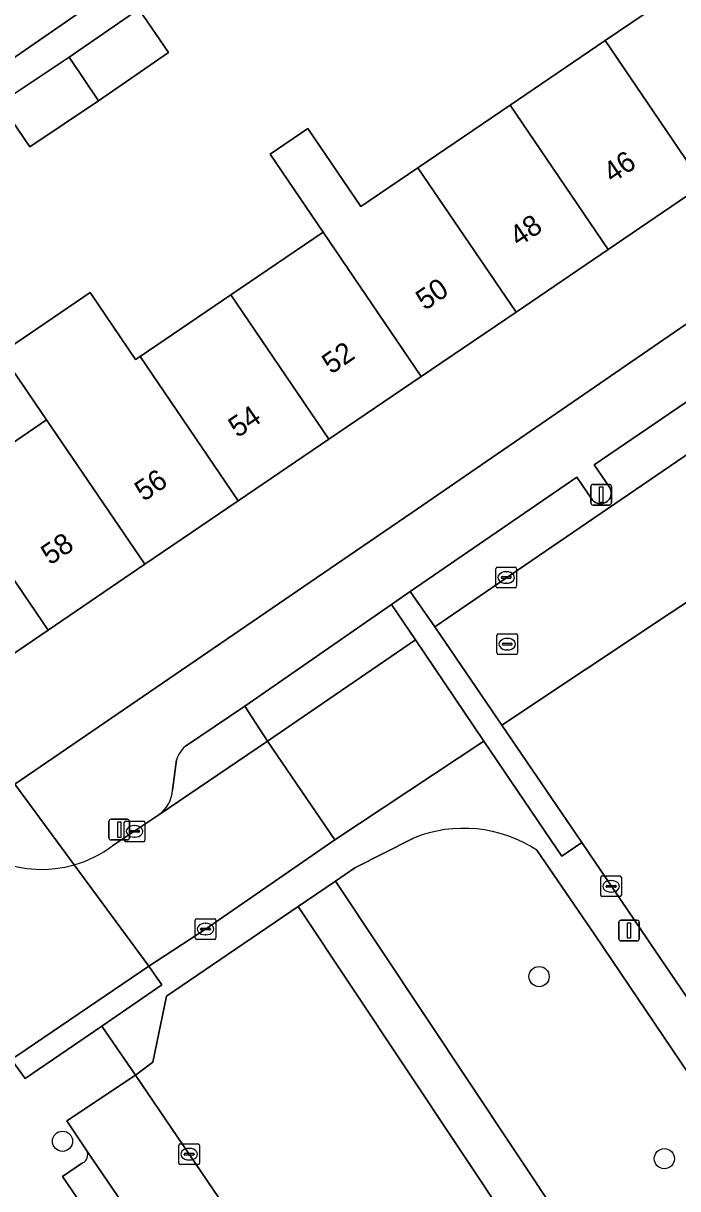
# Model space of a CAD drawing. Extents: x 157445 to 158888, y 383061 to 384688.
# Drawn here: x 158177.3 to 158208.9, y 383663.1 to 383719.4 of the extents above; entities that cross this region are included whole.
import ezdxf

# ---------------------------------------------------------------- set-up
doc = ezdxf.new("R2010")
doc.units = 0
for name, color, linetype in [('IMGEO_Boom', 7, 'Continuous'), ('IMGEO_Erf', 7, 'Continuous'), ('IMGEO_Groenvoorziening', 7, 'Continuous'), ('IMGEO_Kolk', 7, 'Continuous'), ('IMGEO_Lichtmast', 7, 'Continuous'), ('IMGEO_Pand', 7, 'Continuous'), ('IMGEO_Pand_nummerreeks', 7, 'Continuous'), ('IMGEO_Parkeervlak_open', 7, 'Continuous'), ('IMGEO_Rijbaan_lokaal_open', 7, 'Continuous'), ('IMGEO_Rioolput', 7, 'Continuous'), ('IMGEO_Voetpad_open', 7, 'Continuous')]:
    doc.layers.add(name, color=color, linetype=linetype)

msp = doc.modelspace()

# ---------------------------------------------------------------- linework, layer by layer
at = {"layer": 'IMGEO_Boom'}
for centre in [(158202.206, 383673.33), (158179.169, 383665.362), (158208.261, 383664.52)]:
    msp.add_circle(centre, 0.489, dxfattribs=at)
at = {"layer": 'IMGEO_Erf'}
for points in [[(158164.503, 383722.59), (158167.678, 383717.963), (158170.7, 383713.558), (158180.923, 383720.622)], [(158173.727, 383697.078), (158178.402, 383700.257), (158176.203, 383703.492), (158180.506, 383706.418), (158182.705, 383703.183), (158182.916, 383703.326), (158187.301, 383706.308), (158191.764, 383709.343), (158189.2, 383713.114), (158191.034, 383714.361), (158193.597, 383710.589), (158196.344, 383712.457), (158200.803, 383715.489), (158205.394, 383718.611), (158209.762, 383721.581)], [(158182.857, 383720.133), (158184.286, 383718.03), (158180.916, 383715.7), (158177.592, 383713.47), (158176.155, 383715.584)]]:
    msp.add_lwpolyline(points, dxfattribs=at)
msp.add_lwpolyline([(158176.861, 383682.64), (158193.331, 383693.908), (158196.068, 383695.781), (158221.993, 383713.615), (158219.171, 383717.767), (158214.51, 383714.598), (158210.142, 383711.627), (158205.551, 383708.506), (158201.092, 383705.474), (158196.512, 383702.359), (158192.049, 383699.324), (158187.664, 383696.342), (158183.15, 383693.273), (158178.475, 383690.095), (158173.87, 383686.963)], close=True, dxfattribs=at)
at = {"layer": 'IMGEO_Groenvoorziening'}
msp.add_lwpolyline([(158196.139, 383680.032), (158193.308, 383678.59), (158192.371, 383677.952), (158205.321, 383658.446), (158212.788, 383663.669), (158204.898, 383675.353), (158202.101, 383679.447)], dxfattribs=at)
msp.add_lwpolyline([(158203.531, 383657.208), (158190.562, 383676.72), (158184.202, 383672.389), (158183.534, 383669.193), (158182.697, 383668.557), (158194.546, 383651.117)], close=True, dxfattribs=at)
msp.add_arc((158198.56, 383674.031), 6.471, 56.8207, 111.9713, dxfattribs=at)
at = {"layer": 'IMGEO_Kolk'}
for p, q in [((158200.12, 383692.209), (158200.12, 383693.061)), ((158200.195, 383693.135), (158201.047, 383693.135)), ((158200.608, 383692.915), (158200.633, 383692.915)), ((158201.121, 383693.061), (158201.121, 383692.209)), ((158200.379, 383692.629), (158200.379, 383692.641)), ((158200.817, 383692.592), (158200.419, 383692.592)), ((158200.422, 383692.678), (158200.82, 383692.678)), ((158200.631, 383692.355), (158200.606, 383692.355)), ((158200.863, 383692.641), (158200.863, 383692.629)), ((158201.047, 383692.135), (158200.195, 383692.135)), ((158182.154, 383679.929), (158182.154, 383680.781)), ((158182.229, 383680.855), (158183.081, 383680.855)), ((158182.413, 383680.349), (158182.413, 383680.361)), ((158182.456, 383680.398), (158182.854, 383680.398)), ((158182.642, 383680.635), (158182.667, 383680.635)), ((158182.897, 383680.361), (158182.897, 383680.349)), ((158183.155, 383680.781), (158183.155, 383679.929)), ((158183.081, 383679.855), (158182.229, 383679.855)), ((158182.851, 383680.312), (158182.453, 383680.312)), ((158182.665, 383680.075), (158182.64, 383680.075)), ((158205.187, 383677.27), (158205.187, 383678.122)), ((158205.262, 383678.196), (158206.114, 383678.196)), ((158206.188, 383678.122), (158206.188, 383677.27)), ((158205.446, 383677.69), (158205.446, 383677.702)), ((158205.884, 383677.653), (158205.486, 383677.653)), ((158205.489, 383677.739), (158205.887, 383677.739)), ((158205.675, 383677.976), (158205.7, 383677.976)), ((158205.93, 383677.702), (158205.93, 383677.69)), ((158206.114, 383677.196), (158205.262, 383677.196)), ((158205.698, 383677.416), (158205.673, 383677.416)), ((158185.583, 383675.203), (158185.583, 383676.055)), ((158185.658, 383676.129), (158186.51, 383676.129)), ((158186.071, 383675.909), (158186.096, 383675.909)), ((158186.584, 383676.055), (158186.584, 383675.203)), ((158185.842, 383675.623), (158185.842, 383675.635)), ((158186.28, 383675.586), (158185.882, 383675.586)), ((158185.885, 383675.672), (158186.283, 383675.672)), ((158186.094, 383675.349), (158186.069, 383675.349)), ((158186.326, 383675.635), (158186.326, 383675.623)), ((158186.51, 383675.129), (158185.658, 383675.129)), ((158184.79, 383664.31), (158184.79, 383665.162)), ((158184.865, 383665.236), (158185.717, 383665.236)), ((158185.791, 383665.162), (158185.791, 383664.31)), ((158185.049, 383664.73), (158185.049, 383664.742)), ((158185.487, 383664.693), (158185.089, 383664.693)), ((158185.092, 383664.779), (158185.49, 383664.779)), ((158185.278, 383665.016), (158185.303, 383665.016)), ((158185.533, 383664.742), (158185.533, 383664.73)), ((158185.717, 383664.236), (158184.865, 383664.236)), ((158185.301, 383664.456), (158185.276, 383664.456))]:
    msp.add_line(p, q, dxfattribs=at)
for points in [[(158200.12, 383692.209), (158200.12, 383693.061)], [(158200.195, 383693.135), (158201.047, 383693.135)], [(158201.121, 383693.061), (158201.121, 383692.209)], [(158201.047, 383692.135), (158200.195, 383692.135)], [(158182.154, 383679.929), (158182.154, 383680.781)], [(158182.229, 383680.855), (158183.081, 383680.855)], [(158183.155, 383680.781), (158183.155, 383679.929)], [(158183.081, 383679.855), (158182.229, 383679.855)], [(158205.187, 383677.27), (158205.187, 383678.122)], [(158205.262, 383678.196), (158206.114, 383678.196)], [(158206.188, 383678.122), (158206.188, 383677.27)], [(158206.114, 383677.196), (158205.262, 383677.196)], [(158185.583, 383675.203), (158185.583, 383676.055)], [(158185.658, 383676.129), (158186.51, 383676.129)], [(158186.584, 383676.055), (158186.584, 383675.203)], [(158186.51, 383675.129), (158185.658, 383675.129)], [(158184.79, 383664.31), (158184.79, 383665.162)], [(158184.865, 383665.236), (158185.717, 383665.236)], [(158185.791, 383665.162), (158185.791, 383664.31)], [(158185.717, 383664.236), (158184.865, 383664.236)]]:
    msp.add_lwpolyline(points, dxfattribs=at)
for centre, radius, start, end in [((158200.197, 383693.059), 0.0765, 91.552, 178.448), ((158200.197, 383693.059), 0.0765, 91.552, 178.448), ((158201.045, 383693.059), 0.0765, 1.552, 88.448), ((158201.045, 383693.059), 0.0765, 1.552, 88.448), ((158200.197, 383692.211), 0.0765, 181.552, 268.448), ((158200.197, 383692.211), 0.0765, 181.552, 268.448), ((158200.419, 383692.638), 0.0403, 85.8775, 175.7526), ((158200.416, 383692.628), 0.0366, 178.938, 274.7102), ((158200.82, 383692.635), 0.043, 264.8664, 352.4533), ((158200.824, 383692.64), 0.0386, 1.7309, 96.639), ((158201.045, 383692.211), 0.0765, 271.552, 358.448), ((158201.045, 383692.211), 0.0765, 271.552, 358.448), ((158182.231, 383680.779), 0.0765, 91.552, 178.448), ((158182.231, 383680.779), 0.0765, 91.552, 178.448), ((158182.453, 383680.358), 0.0403, 85.8775, 175.7526), ((158182.45, 383680.348), 0.0366, 178.938, 274.7102), ((158182.854, 383680.355), 0.043, 264.8664, 352.4533), ((158182.858, 383680.36), 0.0386, 1.7309, 96.639), ((158183.079, 383680.779), 0.0765, 1.552, 88.448), ((158183.079, 383680.779), 0.0765, 1.552, 88.448), ((158182.231, 383679.931), 0.0765, 181.552, 268.448), ((158182.231, 383679.931), 0.0765, 181.552, 268.448), ((158183.079, 383679.931), 0.0765, 271.552, 358.448), ((158183.079, 383679.931), 0.0765, 271.552, 358.448), ((158205.264, 383678.12), 0.0765, 91.552, 178.448), ((158205.264, 383678.12), 0.0765, 91.552, 178.448), ((158206.112, 383678.12), 0.0765, 1.552, 88.448), ((158206.112, 383678.12), 0.0765, 1.552, 88.448), ((158205.486, 383677.699), 0.0403, 85.8775, 175.7526), ((158205.483, 383677.689), 0.0366, 178.938, 274.7102), ((158205.887, 383677.696), 0.043, 264.8664, 352.4533), ((158205.891, 383677.701), 0.0386, 1.7309, 96.639), ((158205.264, 383677.272), 0.0765, 181.552, 268.448), ((158205.264, 383677.272), 0.0765, 181.552, 268.448), ((158206.112, 383677.272), 0.0765, 271.552, 358.448), ((158206.112, 383677.272), 0.0765, 271.552, 358.448), ((158185.66, 383676.053), 0.0765, 91.552, 178.448), ((158185.66, 383676.053), 0.0765, 91.552, 178.448), ((158186.508, 383676.053), 0.0765, 1.552, 88.448), ((158186.508, 383676.053), 0.0765, 1.552, 88.448), ((158185.882, 383675.632), 0.0403, 85.8775, 175.7526), ((158185.879, 383675.622), 0.0366, 178.938, 274.7102), ((158186.283, 383675.629), 0.043, 264.8664, 352.4533), ((158186.287, 383675.634), 0.0386, 1.7309, 96.639), ((158185.66, 383675.205), 0.0765, 181.552, 268.448), ((158185.66, 383675.205), 0.0765, 181.552, 268.448), ((158186.508, 383675.205), 0.0765, 271.552, 358.448), ((158186.508, 383675.205), 0.0765, 271.552, 358.448), ((158184.867, 383665.16), 0.0765, 91.552, 178.448), ((158184.867, 383665.16), 0.0765, 91.552, 178.448), ((158185.715, 383665.16), 0.0765, 1.552, 88.448), ((158185.715, 383665.16), 0.0765, 1.552, 88.448), ((158185.089, 383664.739), 0.0403, 85.8775, 175.7526), ((158185.086, 383664.729), 0.0366, 178.938, 274.7102), ((158185.49, 383664.736), 0.043, 264.8664, 352.4533), ((158185.494, 383664.741), 0.0386, 1.7309, 96.639), ((158184.867, 383664.312), 0.0765, 181.552, 268.448), ((158184.867, 383664.312), 0.0765, 181.552, 268.448), ((158185.715, 383664.312), 0.0765, 271.552, 358.448), ((158185.715, 383664.312), 0.0765, 271.552, 358.448)]:
    msp.add_arc(centre, radius, start, end, dxfattribs=at)
for centre, major_axis, ratio, start_param, end_param in [((158200.607, 383692.635), (-0.387, 0.002), 0.722429, 4.712389, 7.853982), ((158200.632, 383692.635), (-0.39, 0.002), 0.717154, 1.570796, 4.712389), ((158182.641, 383680.355), (-0.387, 0.002), 0.722429, 4.712389, 7.853982), ((158182.666, 383680.355), (-0.39, 0.002), 0.717154, 1.570796, 4.712389), ((158205.674, 383677.696), (-0.387, 0.002), 0.722429, 4.712389, 7.853982), ((158205.699, 383677.696), (-0.39, 0.002), 0.717154, 1.570796, 4.712389), ((158186.07, 383675.629), (-0.387, 0.002), 0.722429, 4.712389, 7.853982), ((158186.095, 383675.629), (-0.39, 0.002), 0.717154, 1.570796, 4.712389), ((158185.277, 383664.736), (-0.387, 0.002), 0.722429, 4.712389, 7.853982), ((158185.302, 383664.736), (-0.39, 0.002), 0.717154, 1.570796, 4.712389)]:
    msp.add_ellipse(centre, major_axis=major_axis, ratio=ratio, start_param=start_param, end_param=end_param, dxfattribs=at)
at = {"layer": 'IMGEO_Lichtmast'}
for p, q in [((158204.714, 383696.242), (158204.714, 383697.042)), ((158204.714, 383697.042), (158204.714, 383696.242)), ((158204.814, 383697.142), (158205.604, 383697.142)), ((158205.604, 383697.142), (158204.814, 383697.142)), ((158205.704, 383697.042), (158205.704, 383696.242)), ((158205.704, 383696.242), (158205.704, 383697.042)), ((158205.604, 383696.142), (158204.814, 383696.142)), ((158204.814, 383696.142), (158205.604, 383696.142)), ((158181.516, 383680.937), (158182.306, 383680.937)), ((158182.306, 383680.937), (158181.516, 383680.937)), ((158181.416, 383680.037), (158181.416, 383680.837)), ((158181.416, 383680.837), (158181.416, 383680.037)), ((158182.406, 383680.837), (158182.406, 383680.037)), ((158182.406, 383680.037), (158182.406, 383680.837)), ((158182.306, 383679.937), (158181.516, 383679.937)), ((158181.516, 383679.937), (158182.306, 383679.937)), ((158206.06, 383675.155), (158206.06, 383675.955)), ((158206.06, 383675.955), (158206.06, 383675.155)), ((158206.16, 383676.055), (158206.95, 383676.055)), ((158206.95, 383676.055), (158206.16, 383676.055)), ((158207.05, 383675.955), (158207.05, 383675.155)), ((158207.05, 383675.155), (158207.05, 383675.955)), ((158206.95, 383675.055), (158206.16, 383675.055)), ((158206.16, 383675.055), (158206.95, 383675.055))]:
    msp.add_line(p, q, dxfattribs=at)
for points in [[(158205.134, 383697.017), (158205.284, 383697.017), (158205.284, 383696.267), (158205.134, 383696.267), (158205.134, 383697.017)], [(158181.836, 383680.812), (158181.986, 383680.812), (158181.986, 383680.062), (158181.836, 383680.062), (158181.836, 383680.812)], [(158206.48, 383675.93), (158206.63, 383675.93), (158206.63, 383675.18), (158206.48, 383675.18), (158206.48, 383675.93)]]:
    msp.add_lwpolyline(points, dxfattribs=at)
for centre, start, end in [((158204.814, 383697.042), 90, 180), ((158204.814, 383697.042), 90, 180), ((158205.604, 383697.042), 0, 90), ((158205.604, 383697.042), 360, 90), ((158204.814, 383696.242), 180, 270), ((158204.814, 383696.242), 180, 270), ((158205.604, 383696.242), 270, 0), ((158205.604, 383696.242), 270, 0), ((158181.516, 383680.837), 90, 180), ((158181.516, 383680.837), 90, 180), ((158182.306, 383680.837), 0, 90), ((158182.306, 383680.837), 360, 90), ((158181.516, 383680.037), 180, 270), ((158181.516, 383680.037), 180, 270), ((158182.306, 383680.037), 270, 0), ((158182.306, 383680.037), 270, 0), ((158206.16, 383675.955), 90, 180), ((158206.16, 383675.955), 90, 180), ((158206.95, 383675.955), 0, 90), ((158206.95, 383675.955), 360, 90), ((158206.16, 383675.155), 180, 270), ((158206.16, 383675.155), 180, 270), ((158206.95, 383675.155), 270, 0), ((158206.95, 383675.155), 270, 0)]:
    msp.add_arc(centre, 0.1, start, end, dxfattribs=at)
at = {"layer": 'IMGEO_Pand'}
for points in [[(158214.51, 383714.598), (158209.762, 383721.581), (158205.394, 383718.611), (158210.142, 383711.627)], [(158182.857, 383720.133), (158179.486, 383717.803), (158180.916, 383715.7), (158184.286, 383718.03)], [(158205.394, 383718.611), (158200.803, 383715.489), (158205.551, 383708.506), (158210.142, 383711.627)], [(158180.916, 383715.7), (158179.486, 383717.803), (158176.155, 383715.584), (158177.592, 383713.47)], [(158205.551, 383708.506), (158200.803, 383715.489), (158196.344, 383712.457), (158201.092, 383705.474)], [(158196.344, 383712.457), (158193.597, 383710.589), (158191.034, 383714.361), (158189.2, 383713.114), (158191.764, 383709.343), (158196.512, 383702.359), (158201.092, 383705.474)], [(158191.764, 383709.343), (158187.301, 383706.308), (158192.049, 383699.324), (158196.512, 383702.359)], [(158182.916, 383703.326), (158182.705, 383703.183), (158180.506, 383706.418), (158176.203, 383703.492), (158178.402, 383700.257), (158183.15, 383693.273), (158187.664, 383696.342)], [(158187.301, 383706.308), (158182.916, 383703.326), (158187.664, 383696.342), (158192.049, 383699.324)], [(158178.402, 383700.257), (158173.727, 383697.078), (158178.475, 383690.095), (158183.15, 383693.273)], [(158173.727, 383697.078), (158169.122, 383693.946), (158173.87, 383686.963), (158178.475, 383690.095)]]:
    msp.add_lwpolyline(points, close=True, dxfattribs=at)
at = {"layer": 'IMGEO_Parkeervlak_open'}
for points in [[(158220.238, 383708.575), (158204.863, 383698.086), (158205.608, 383696.998), (158205.622, 383696.975), (158205.643, 383696.934), (158205.66, 383696.891), (158205.674, 383696.847), (158205.683, 383696.802), (158205.689, 383696.757), (158205.69, 383696.711), (158205.687, 383696.665), (158205.68, 383696.619), (158205.669, 383696.574), (158205.654, 383696.531), (158205.636, 383696.489), (158205.613, 383696.448), (158205.587, 383696.41), (158205.558, 383696.375), (158205.526, 383696.342), (158205.491, 383696.312), (158205.453, 383696.286), (158205.413, 383696.263), (158205.371, 383696.243), (158205.328, 383696.228), (158205.283, 383696.216), (158205.238, 383696.208), (158205.192, 383696.205), (158205.146, 383696.205), (158205.1, 383696.21), (158205.055, 383696.218), (158205.011, 383696.231), (158204.968, 383696.248), (158204.927, 383696.268), (158204.887, 383696.292), (158204.85, 383696.32), (158204.816, 383696.35), (158204.784, 383696.384), (158204.756, 383696.42), (158204.032, 383697.495), (158195.982, 383691.956), (158197.162, 383690.25), (158201.501, 383693.223), (158211.561, 383700.09)], [(158183.829, 383681.158), (158189.079, 383684.713), (158187.976, 383686.406), (158185.108, 383684.476)], [(158184.687, 383683.815), (158184.485, 383682.348)], [(158193.044, 383646.255), (158180.345, 383664.898)], [(158180.137, 383664.316), (158179.176, 383663.661), (158191.477, 383645.613), (158192.448, 383646.284)]]:
    msp.add_lwpolyline(points, dxfattribs=at)
for centre, radius, start, end in [((158186.021, 383683.43), 1.388, 131.1111, 163.9016), ((158182.904, 383682.444), 1.584, 305.7399, 356.5276), ((158179.958, 383664.708), 0.431, 294.5037, 26.1637)]:
    msp.add_arc(centre, radius, start, end, dxfattribs=at)
at = {"layer": 'IMGEO_Rijbaan_lokaal_open'}
for points in [[(158262.66, 383735.101), (158234.944, 383716.183), (158233.454, 383715.161), (158225.525, 383709.736), (158224.155, 383708.787), (158211.561, 383700.09), (158201.501, 383693.223), (158197.162, 383690.25), (158200.413, 383685.484), (158212.683, 383693.665), (158213.572, 383694.331), (158219.599, 383698.467), (158223.778, 383701.319), (158225.822, 383702.714), (158230.344, 383705.803), (158235.054, 383709.02), (158247.569, 383717.567), (158248.547, 383718.234), (158254.816, 383722.516)], [(158212.683, 383693.665), (158200.413, 383685.484), (158204.279, 383679.815), (158208.074, 383674.21), (158214.464, 383664.841), (158234.352, 383635.679), (158237.164, 383631.582), (158244.36, 383621.051), (158246.999, 383617.179), (158249.746, 383613.209), (158254.454, 383616.371), (158245.709, 383629.148), (158245.564, 383629.334), (158236.121, 383643.187), (158224.589, 383660.087)], [(158192.341, 383679.951), (158189.079, 383684.713), (158183.829, 383681.158), (158181.595, 383679.664)], [(158179.736, 383678.736), (158183.347, 383673.833), (158186.084, 383675.629), (158192.341, 383679.951)], [(158176.693, 383669.336), (158176.965, 383669.497), (158183.347, 383673.833), (158179.736, 383678.736)]]:
    msp.add_lwpolyline(points, dxfattribs=at)
msp.add_lwpolyline([(158193.758, 383645.189), (158206.716, 383626.203), (158207.963, 383624.462), (158210.086, 383621.359), (158212.978, 383617.205), (158216.252, 383619.518), (158210.111, 383628.469), (158197.105, 383647.46), (158196.976, 383647.54), (158194.546, 383651.117), (158182.697, 383668.557), (158179.386, 383666.343), (158180.345, 383664.898), (158193.044, 383646.255)], close=True, dxfattribs=at)
for centre, radius, start, end in [((158178.153, 383684.236), 5.723, 212.5193, 286.0613), ((158178.151, 383684.238), 5.726, 286.0747, 306.9814)]:
    msp.add_arc(centre, radius, start, end, dxfattribs=at)
at = {"layer": 'IMGEO_Rioolput'}
for p, q in [((158200.243, 383689.912), (158201.095, 383689.912)), ((158200.168, 383688.986), (158200.168, 383689.838)), ((158200.427, 383689.406), (158200.427, 383689.418)), ((158200.865, 383689.369), (158200.467, 383689.369)), ((158200.47, 383689.455), (158200.868, 383689.455)), ((158200.656, 383689.692), (158200.681, 383689.692)), ((158200.911, 383689.418), (158200.911, 383689.406)), ((158201.169, 383689.838), (158201.169, 383688.986)), ((158201.095, 383688.912), (158200.243, 383688.912)), ((158200.679, 383689.132), (158200.654, 383689.132))]:
    msp.add_line(p, q, dxfattribs=at)
for points in [[(158200.243, 383689.912), (158201.095, 383689.912)], [(158200.168, 383688.986), (158200.168, 383689.838)], [(158201.169, 383689.838), (158201.169, 383688.986)], [(158201.095, 383688.912), (158200.243, 383688.912)]]:
    msp.add_lwpolyline(points, dxfattribs=at)
for centre, radius, start, end in [((158200.245, 383689.836), 0.0765, 91.552, 178.448), ((158200.245, 383689.836), 0.0765, 91.552, 178.448), ((158201.093, 383689.836), 0.0765, 1.552, 88.448), ((158201.093, 383689.836), 0.0765, 1.552, 88.448), ((158200.467, 383689.415), 0.0403, 85.8775, 175.7526), ((158200.464, 383689.405), 0.0366, 178.938, 274.7102), ((158200.868, 383689.412), 0.043, 264.8664, 352.4533), ((158200.872, 383689.417), 0.0386, 1.7309, 96.639), ((158200.245, 383688.988), 0.0765, 181.552, 268.448), ((158200.245, 383688.988), 0.0765, 181.552, 268.448), ((158201.093, 383688.988), 0.0765, 271.552, 358.448), ((158201.093, 383688.988), 0.0765, 271.552, 358.448)]:
    msp.add_arc(centre, radius, start, end, dxfattribs=at)
for centre, major_axis, ratio, start_param, end_param in [((158200.655, 383689.412), (-0.387, 0.002), 0.722429, 4.712389, 7.853982), ((158200.68, 383689.412), (-0.39, 0.002), 0.717154, 1.570796, 4.712389)]:
    msp.add_ellipse(centre, major_axis=major_axis, ratio=ratio, start_param=start_param, end_param=end_param, dxfattribs=at)
at = {"layer": 'IMGEO_Voetpad_open'}
for points in [[(158179.736, 383678.736), (158176.861, 383682.64), (158173.87, 383686.963), (158169.122, 383693.946), (158167.439, 383696.302), (158162.788, 383703.146), (158161.262, 383705.385), (158160.467, 383706.551), (158140.184, 383736.308), (158137.923, 383739.524), (158136.012, 383742.288), (158133.967, 383745.394), (158100.07, 383794.919), (158099.197, 383796.194), (158087.818, 383812.82), (158068.445, 383841.037), (158067.539, 383842.357), (158067.092, 383843.008), (158064.14, 383847.309)], [(158180.923, 383720.622), (158170.7, 383713.558), (158167.531, 383711.384), (158163.408, 383708.555), (158160.467, 383706.551), (158161.262, 383705.385), (158164.501, 383707.576), (158164.751, 383707.888), (158165.857, 383708.652), (158166.927, 383709.392), (158170.542, 383711.818), (158173.989, 383714.13), (158176.155, 383715.584), (158179.486, 383717.803), (158182.857, 383720.133)], [(158225.003, 383715.674), (158221.993, 383713.615), (158196.068, 383695.781), (158193.331, 383693.908), (158176.861, 383682.64), (158179.736, 383678.736)], [(158185.108, 383684.476), (158187.976, 383686.406), (158195.079, 383691.322), (158195.982, 383691.956), (158204.032, 383697.495), (158204.756, 383696.42), (158204.784, 383696.384), (158204.816, 383696.35), (158204.85, 383696.32), (158204.887, 383696.292), (158204.927, 383696.268), (158204.968, 383696.248), (158205.011, 383696.231), (158205.055, 383696.218), (158205.1, 383696.21), (158205.146, 383696.205), (158205.192, 383696.205), (158205.238, 383696.208), (158205.283, 383696.216), (158205.328, 383696.228), (158205.371, 383696.243), (158205.413, 383696.263), (158205.453, 383696.286), (158205.491, 383696.312), (158205.526, 383696.342), (158205.558, 383696.375), (158205.587, 383696.41), (158205.613, 383696.448), (158205.636, 383696.489), (158205.654, 383696.531), (158205.669, 383696.574), (158205.68, 383696.619), (158205.687, 383696.665), (158205.69, 383696.711), (158205.689, 383696.757), (158205.683, 383696.802), (158205.674, 383696.847), (158205.66, 383696.891), (158205.643, 383696.934), (158205.622, 383696.975), (158205.608, 383696.998), (158204.863, 383698.086), (158220.238, 383708.575)], [(158202.101, 383679.447), (158204.898, 383675.353), (158212.788, 383663.669), (158214.464, 383664.841), (158208.074, 383674.21), (158204.279, 383679.815), (158203.308, 383679.16), (158202.796, 383679.916), (158199.542, 383684.725), (158192.341, 383679.951), (158186.084, 383675.629), (158183.347, 383673.833), (158183.971, 383672.924), (158181.068, 383670.937), (158182.697, 383668.557), (158183.534, 383669.193), (158184.202, 383672.389), (158190.562, 383676.72)], [(158184.485, 383682.348), (158184.687, 383683.815)], [(158181.595, 383679.664), (158183.829, 383681.158)], [(158190.562, 383676.72), (158192.371, 383677.952), (158193.308, 383678.59), (158196.139, 383680.032)], [(158234.352, 383635.679), (158214.464, 383664.841), (158212.788, 383663.669), (158205.321, 383658.446), (158192.371, 383677.952), (158190.562, 383676.72), (158203.531, 383657.208)], [(158180.345, 383664.898), (158179.386, 383666.343), (158182.697, 383668.557), (158181.068, 383670.937), (158177.358, 383668.398), (158176.693, 383669.336), (158174.553, 383667.839), (158173.059, 383666.844), (158205.841, 383618.66), (158208.263, 383615.093), (158207.826, 383613.566), (158212.978, 383617.205), (158210.086, 383621.359), (158207.963, 383624.462)], [(158192.448, 383646.284), (158191.477, 383645.613), (158179.176, 383663.661), (158180.137, 383664.316)]]:
    msp.add_lwpolyline(points, dxfattribs=at)
for points in [[(158197.162, 383690.25), (158195.982, 383691.956), (158195.079, 383691.322), (158196.234, 383689.615), (158199.542, 383684.725), (158202.796, 383679.916), (158203.308, 383679.16), (158204.279, 383679.815), (158200.413, 383685.484)], [(158196.234, 383689.615), (158195.079, 383691.322), (158187.976, 383686.406), (158189.079, 383684.713)], [(158196.234, 383689.615), (158189.079, 383684.713), (158192.341, 383679.951), (158199.542, 383684.725)], [(158183.971, 383672.924), (158183.347, 383673.833), (158176.965, 383669.497), (158176.693, 383669.336), (158177.358, 383668.398), (158181.068, 383670.937)]]:
    msp.add_lwpolyline(points, close=True, dxfattribs=at)
for centre, radius, start, end in [((158186.021, 383683.43), 1.388, 131.1111, 163.9016), ((158182.904, 383682.444), 1.584, 305.7399, 356.5276), ((158178.153, 383684.236), 5.723, 212.5193, 286.0613), ((158198.56, 383674.031), 6.471, 56.8207, 111.9713), ((158178.151, 383684.238), 5.726, 286.0747, 306.9814), ((158179.958, 383664.708), 0.431, 294.5037, 26.1637)]:
    msp.add_arc(centre, radius, start, end, dxfattribs=at)

# ---------------------------------------------------------------- texts
at = {"layer": 'IMGEO_Pand_nummerreeks'}
for s, rotation, p in [('46', 34.2151, (158205.746, 383711.685)), ('48', 34.2151, (158201.218, 383708.606)), ('50', 34.217, (158196.688, 383705.525)), ('52', 34.2151, (158192.153, 383702.442)), ('54', 34.2151, (158187.626, 383699.364)), ('56', 34.217, (158183.096, 383696.283)), ('58', 34.2151, (158178.567, 383693.204))]:
    msp.add_text(s, height=1, rotation=rotation, dxfattribs=at).set_placement(p)

doc.saveas('drawing.dxf')
